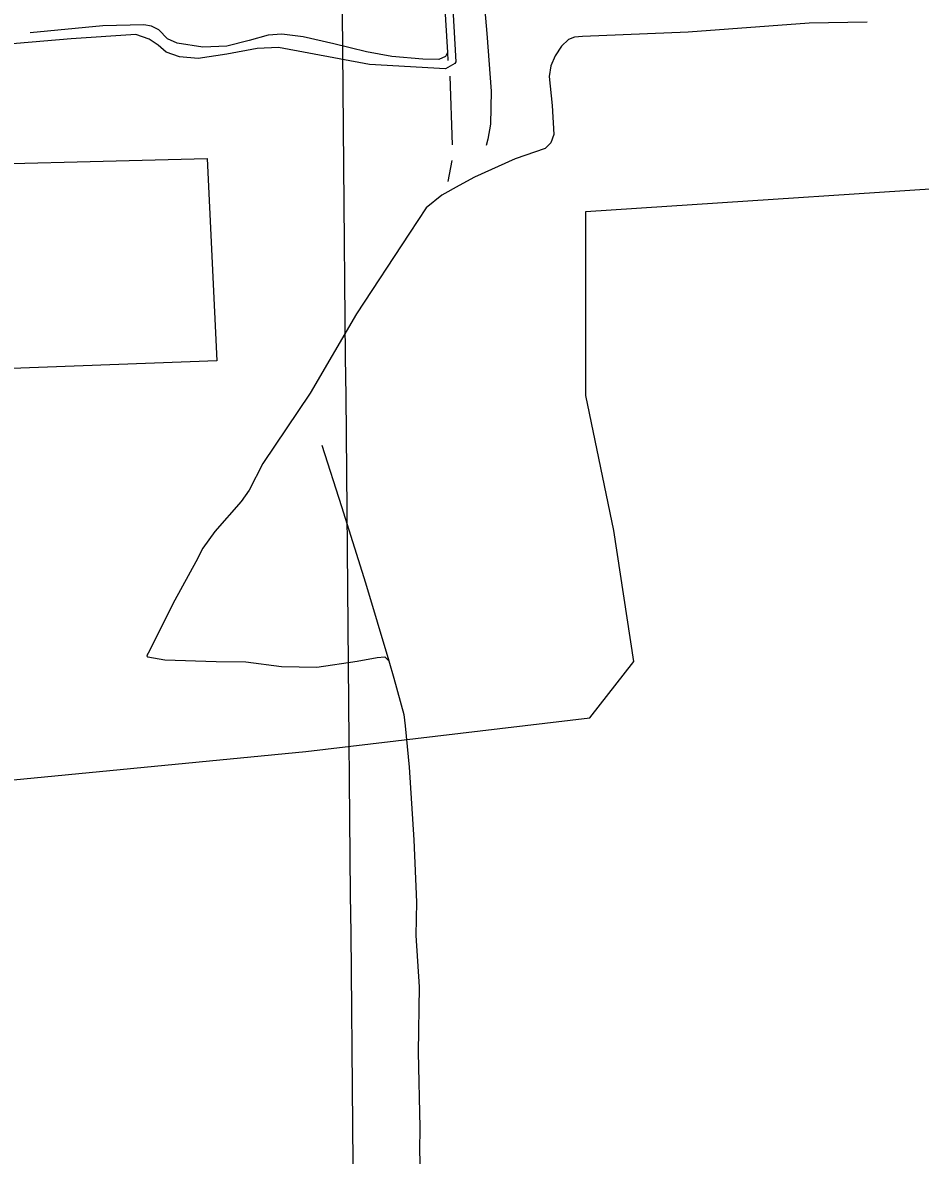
# Model space of a CAD drawing. Extents: x 3598634 to 3636690, y 517270 to 542944.
# Drawn here: x 3618218 to 3619326, y 529507 to 530905 of the extents above; entities that cross this region are included whole.
import ezdxf

# ---------------------------------------------------------------- set-up
doc = ezdxf.new("R2010")
doc.units = 0
for name, color, linetype in [('V-GRID-MAJR', 7, 'Continuous'), ('V-SITE-OTLN', 7, 'Continuous'), ('V-SITE-VEGE', 7, 'Continuous'), ('V-TOPO-SHOR', 7, 'Continuous')]:
    doc.layers.add(name, color=color, linetype=linetype)

msp = doc.modelspace()

# ---------------------------------------------------------------- linework, layer by layer
at = {"layer": 'V-GRID-MAJR'}
msp.add_spline([(3618688.126, 522824.368), (3618631.739, 528881.623), (3618575.3200000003, 534942.3470000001), (3618518.901, 541003.085), (3618518.869, 541006.5380000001)], degree=3, dxfattribs=at)
at = {"layer": 'V-SITE-OTLN'}
for points in [[(3618745.423, 530987.283), (3618752.7800000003, 530856.316), (3618751.3030000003, 530854.329), (3618739.9450000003, 530847.36), (3618646.099, 530852.92), (3618533.818, 530873.867), (3618507.636, 530872.479), (3618470.17, 530865.491), (3618434.864, 530860.453), (3618411.6010000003, 530862.3470000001), (3618395.406, 530868), (3618385.5530000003, 530876.757), (3618374.2600000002, 530884.214), (3618358.062, 530889.8640000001), (3618278.076, 530884.398), (3618142.805, 530872.87)], [(3618060.295840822, 530726.9495198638), (3618446.1110691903, 530736.8665000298), (3618457.9800454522, 530487.1949993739), (3618072.382816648, 530473.04702767), (3618058.9068436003, 530724.40652495)]]:
    msp.add_lwpolyline(points, dxfattribs=at)
at = {"layer": 'V-SITE-VEGE'}
msp.add_lwpolyline([(3618138.724, 529963.699), (3618567.8000000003, 530005.329), (3618917.965, 530046.957), (3618972.217, 530116.339), (3618947.559, 530278.229), (3618913.034, 530444.7440000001), (3618913.034, 530671.39), (3620037.5100000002, 530745.3960000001)], dxfattribs=at)
at = {"layer": 'V-TOPO-SHOR'}
for p, q in [((3618745.145, 530838.549), (3618748.014, 530753.803)), ((3618747.68, 530734.654), (3618743.017, 530708.458))]:
    msp.add_line(p, q, dxfattribs=at)
for points in [[(3618726.561, 531117.098), (3618731.091, 531038.875), (3618737.643, 530948.65), (3618742.265, 530867.877), (3618742.841, 530857.835)], [(3618772.805, 531116.678), (3618781.734, 530995.928), (3618790.829, 530891.034), (3618796.396, 530820.025), (3618795.591, 530779.0920000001), (3618791.997, 530760.773), (3618790.2660000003, 530752.931)], [(3618742.265, 530867.877), (3618740.014, 530862.706), (3618731.9, 530859.161), (3618712.092, 530859.529), (3618673.93, 530862.833), (3618642.497, 530868.43), (3618602.041, 530878.463), (3618564.153, 530887.0380000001), (3618537.8910000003, 530890.384), (3618521.309, 530889.262), (3618497.828, 530882.551), (3618470.358, 530875.385), (3618440.562, 530874.289), (3618409.094, 530879.229), (3618396.811, 530884.492), (3618386.153, 530895.6190000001), (3618377.129, 530900.055), (3618367.971, 530901.851), (3618317.0100000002, 530900.532), (3618227.343, 530891.97)], [(3619260.143, 530904.997), (3619188.717, 530904.077), (3619039.418, 530892.664), (3618908.952, 530887.542), (3618898.997, 530886.737), (3618891.575, 530883.818), (3618883.221, 530875.659), (3618875.3200000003, 530863.513), (3618870.054, 530851.229), (3618868.051, 530838.113), (3618871.478, 530802.247), (3618873.583, 530766.45), (3618869.741, 530756.072), (3618862.772, 530749.165), (3618825.7660000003, 530736.547), (3618775.691, 530714.031), (3618756.6520000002, 530703.785), (3618735.535, 530691.6630000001), (3618716.223, 530676.143), (3618695.432, 530644.837), (3618630.111, 530545.126), (3618572.836, 530447.642), (3618514.792, 530360.772), (3618497.886, 530327.942), (3618487.906, 530313.922), (3618455.566, 530276.607), (3618440.63, 530256.233), (3618431.829, 530239.505), (3618406.227, 530191.928), (3618373.109, 530126.894), (3618372.38, 530125.612), (3618371.585, 530123.009), (3618372.869, 530122.282), (3618393.825, 530118.5480000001), (3618457.169, 530116.582), (3618493.491, 530116.017), (3618537.482, 530110.428), (3618581.055, 530109.488), (3618631.001, 530116.81), (3618655.698, 530121.475), (3618664.994, 530122.3150000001), (3618670.028, 530117.426), (3618676.184, 530095.957), (3618688.39, 530051.042), (3618690.309, 530037.063), (3618694.924, 529985.932), (3618700.8510000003, 529896.402), (3618704.131, 529819.5650000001), (3618703.327, 529778.632), (3618707.291, 529714.978), (3618706.413, 529634.3910000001), (3618708.211, 529541.77), (3618708.025, 529512.701), (3618709.344, 529461.741)], [(3618587.348, 530383.441), (3618611.824, 530307.487), (3618641.307, 530213.428), (3618670.028, 530117.426)]]:
    msp.add_lwpolyline(points, dxfattribs=at)

doc.saveas('drawing.dxf')
